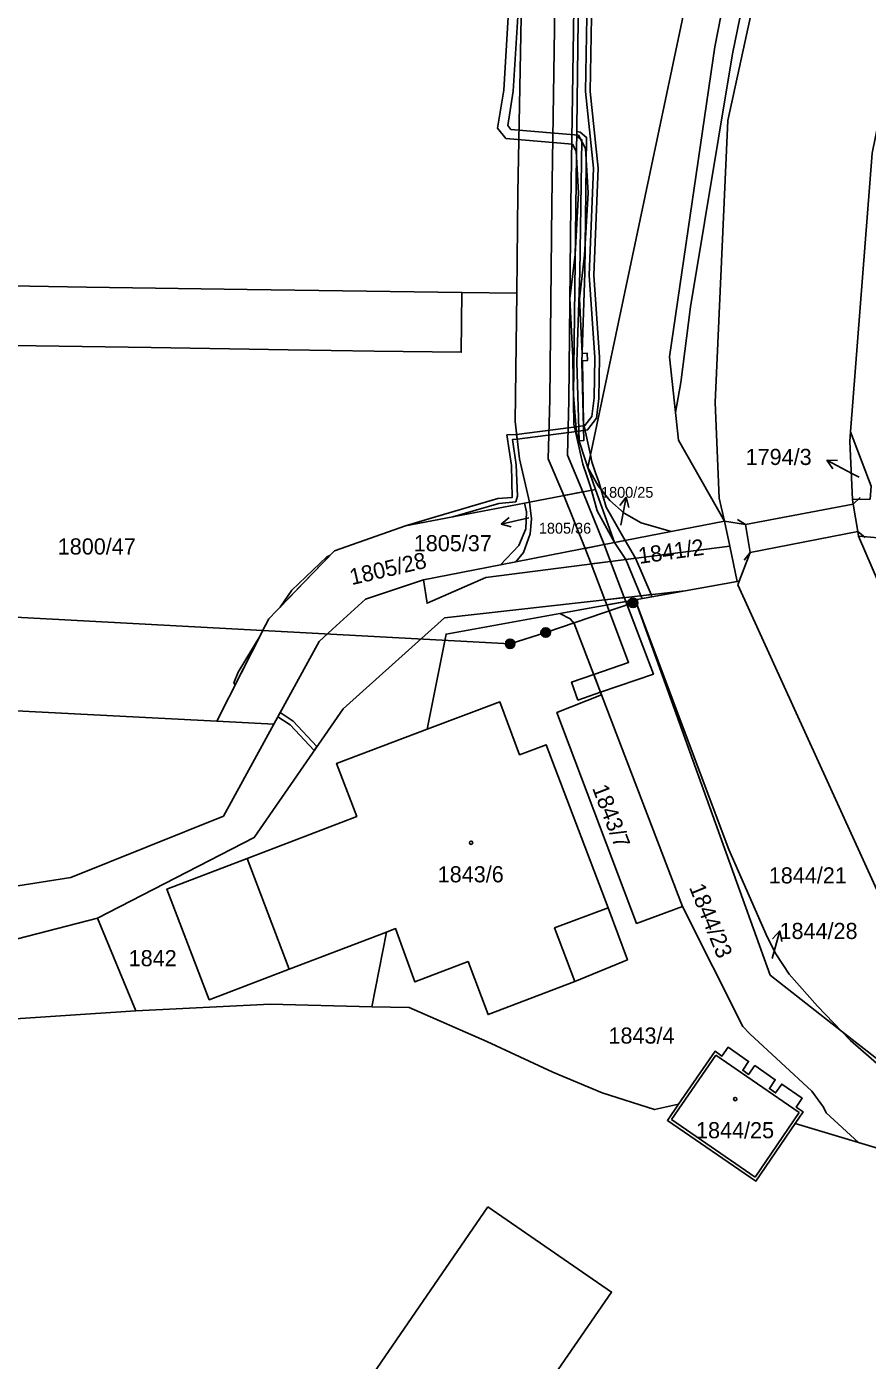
# Model space of a CAD drawing. Extents: x -756746 to -753363, y -1166406 to -1161727.
# Drawn here: x -756087.8 to -755999.3, y -1163941.9 to -1163801.4 of the extents above; entities that cross this region are included whole.
import ezdxf

# ---------------------------------------------------------------- set-up
doc = ezdxf.new("R2010")
doc.units = 0
for name, color, linetype in [('Hranice parcel', 7, 'Continuous'), ('Parcelní čísla', 7, 'Continuous'), ('Pop  PČ popisy', 7, 'Continuous'), ('Poz předměty', 7, 'Continuous'), ('Vnitřní kresba', 7, 'Continuous'), ('Věcná břemena k části', 7, 'Continuous'), ('Značky budov', 7, 'Continuous')]:
    doc.layers.add(name, color=color, linetype=linetype)

msp = doc.modelspace()

# ---------------------------------------------------------------- linework, layer by layer
at = {"layer": 'Hranice parcel'}
for p, q in [((-756028.75, -1163847.83), (-756008.76, -1163753.31)), ((-756042, -1163829.39), (-756036.22, -1163829.44)), ((-756027.92, -1163850.13), (-756028.75, -1163847.83)), ((-756034.89, -1163851.46), (-756035.42, -1163851.56)), ((-756027.92, -1163850.13), (-756034.89, -1163851.46)), ((-756025.91, -1163855.72), (-756027.92, -1163850.13)), ((-755998.99, -1163851.16), (-756000.86, -1163851.2)), ((-756014.35, -1163853.47), (-756019.95, -1163854.56)), ((-756013.79, -1163856.11), (-756014.35, -1163853.47)), ((-756025.91, -1163855.72), (-756036.3, -1163857.75)), ((-756019.95, -1163854.56), (-756025.91, -1163855.72)), ((-756000.22, -1163855.05), (-755991.79, -1163874.74)), ((-756037.93, -1163858.07), (-756036, -1163856.04)), ((-756035.52, -1163856.77), (-756036.3, -1163857.75)), ((-756013.01, -1163859.81), (-756013.79, -1163856.11)), ((-756037.93, -1163858.07), (-756046.04, -1163859.65)), ((-756036.3, -1163857.75), (-756037.93, -1163858.07)), ((-756013.01, -1163859.81), (-756018.5, -1163860.8)), ((-756023.74, -1163861.75), (-756018.5, -1163860.8)), ((-755995.76, -1163897.92), (-756012.94, -1163860.17)), ((-756067.79, -1163874.54), (-756116, -1163872.05)), ((-756018.75, -1163894.07), (-756027.28, -1163871.77)), ((-756061.79, -1163874.85), (-756067.79, -1163874.54)), ((-756080.38, -1163895.29), (-756122.47, -1163906.08)), ((-756080.38, -1163895.29), (-756076.31, -1163905.06)), ((-756051.49, -1163904.61), (-756049.93, -1163896.75)), ((-755972.65, -1163930.23), (-756002.01, -1163907.19)), ((-756006.9, -1163916.92), (-756000.25, -1163918.92))]:
    msp.add_line(p, q, dxfattribs=at)
for points in [[(-755917.3, -1163374.86), (-755927.73, -1163382.92), (-755931, -1163395.43), (-755934.7, -1163412.94), (-755944.17, -1163457.24), (-755955.04, -1163510.59), (-755961.39, -1163543.13), (-755969.75, -1163580.08), (-755980.44, -1163632.87), (-755990.68, -1163681.52), (-755997.89, -1163718.98), (-756006.55, -1163758.47), (-756015.37, -1163803.5), (-756020.15, -1163836.16), (-756019.18, -1163844.93), (-756014.35, -1163853.47)], [(-756014.35, -1163853.47), (-756014.92, -1163851.04), (-756015.32, -1163840.96), (-756014, -1163811.28), (-755999.32, -1163743.87), (-755982.92, -1163663.24), (-755962.87, -1163572.61)], [(-756001.06, -1163844.06), (-755998.8, -1163814.69), (-755984.9, -1163746.54), (-755967.63, -1163666.61), (-755951.38, -1163588.81), (-755949.61, -1163580.31)], [(-756095.19, -1163752.92), (-756067.37, -1163753.32), (-756061.4, -1163753.66), (-756058.39, -1163754.15), (-756053.62, -1163755.57), (-756048.62, -1163757.88), (-756044.28, -1163760.68), (-756041.89, -1163762.6), (-756038.33, -1163766.3), (-756035.46, -1163770.42), (-756033.85, -1163772.97), (-756031.64, -1163777.51), (-756030.78, -1163780.34), (-756029.77, -1163785.22), (-756029.62, -1163789.21), (-756029.86, -1163809.22), (-756030.25, -1163840.19), (-756029.92, -1163844.19), (-756028.75, -1163847.83)], [(-756036.22, -1163829.44), (-756036.09, -1163818.92), (-756035.6, -1163792.95), (-756035.83, -1163789.93), (-756036.9, -1163784.46), (-756037.84, -1163781.68), (-756039.11, -1163778.93), (-756041.95, -1163774.21), (-756045.27, -1163770.1), (-756048.83, -1163766.94), (-756053.24, -1163763.88), (-756058.31, -1163761.5), (-756064.11, -1163759.87), (-756067.77, -1163759.37), (-756095.09, -1163758.82), (-756117.11, -1163758.52), (-756124.36, -1163758.56), (-756131.92, -1163758.95), (-756138.07, -1163759.6), (-756144.98, -1163760.74)], [(-756197.8, -1163815.01), (-756188.1, -1163818.62), (-756188.34, -1163821.33), (-756188.46, -1163821.32), (-756188.55, -1163821.34), (-756188.61, -1163821.38), (-756188.67, -1163821.45), (-756188.73, -1163821.54), (-756188.76, -1163821.66), (-756189.99, -1163826.97), (-756183.68, -1163827.1), (-756169.52, -1163827.35), (-756151.68, -1163827.64), (-756139.68, -1163827.87), (-756133.2, -1163827.92), (-756128.46, -1163828.03), (-756121.53, -1163828.1), (-756101.49, -1163828.47), (-756081.53, -1163828.81), (-756064.62, -1163829.06), (-756042, -1163829.39)], [(-756101.24, -1163834.73), (-756093.77, -1163834.85), (-756089.24, -1163834.95), (-756074.7, -1163835.18), (-756060.29, -1163835.41), (-756051.22, -1163835.55), (-756042.06, -1163835.68), (-756042, -1163829.39)], [(-756036.22, -1163829.44), (-756036.39, -1163842.97), (-756035.93, -1163846.89), (-756034.89, -1163851.46)], [(-756000.86, -1163851.2), (-756001.14, -1163845.07), (-756001.06, -1163844.06)], [(-756001.06, -1163844.06), (-755998.89, -1163849.78), (-755998.99, -1163851.16)], [(-756028.75, -1163847.83), (-756027.66, -1163849.74), (-756026.41, -1163851.29), (-756024.91, -1163852.64), (-756023.12, -1163853.65), (-756019.95, -1163854.56)], [(-756034.89, -1163851.46), (-756034.67, -1163853.22), (-756034.81, -1163854.81), (-756035.52, -1163856.77)], [(-756000.22, -1163855.05), (-756000.3, -1163854.57), (-756000.78, -1163851.68), (-756000.86, -1163851.2)], [(-756035.42, -1163851.56), (-756047.92, -1163853.95), (-756055.41, -1163856.58), (-756059.9, -1163861.23), (-756062.33, -1163863.74), (-756062.68, -1163864.43), (-756067.79, -1163874.54)], [(-756036, -1163856.04), (-756035.28, -1163854.28), (-756035.18, -1163852.49), (-756035.42, -1163851.56)], [(-756000.22, -1163855.05), (-755993.57, -1163855.61), (-755990.06, -1163857.44)], [(-756046.04, -1163859.65), (-756045.66, -1163862.12), (-756039.47, -1163859.39), (-756013.79, -1163856.11)], [(-756061.79, -1163874.85), (-756057.01, -1163866.14), (-756055.62, -1163864.85), (-756052.16, -1163861.69), (-756046.14, -1163859.67), (-756046.04, -1163859.65)], [(-756012.94, -1163860.17), (-756012.81, -1163859.77), (-756013.01, -1163859.81)], [(-756018.5, -1163860.8), (-756043.81, -1163863.66), (-756054.51, -1163873.23), (-756063.86, -1163886.79), (-756080.38, -1163895.29)], [(-756023.74, -1163861.75), (-756023.91, -1163861.78), (-756031.68, -1163863.19)], [(-756002.01, -1163907.19), (-756009.54, -1163901.28), (-756023.74, -1163861.75)], [(-756002.01, -1163907.19), (-756004.55, -1163904.56), (-756007.55, -1163901.18), (-756008.93, -1163899.04), (-756009.85, -1163897.26), (-756013.9, -1163888.05), (-756023.74, -1163861.75)], [(-756045.66, -1163875.39), (-756043.66, -1163865.37), (-756031.68, -1163863.19)], [(-756027.28, -1163871.77), (-756030.17, -1163864.25), (-756030.58, -1163863.74), (-756031.68, -1163863.19)], [(-756045.66, -1163875.39), (-756037.99, -1163872.51), (-756035.92, -1163878.07), (-756033.12, -1163877.01), (-756026.6, -1163894.21), (-756024.56, -1163899.66), (-756030.1, -1163901.95), (-756039.23, -1163905.44), (-756041.34, -1163899.85), (-756046.94, -1163902), (-756048.97, -1163896.39), (-756049.93, -1163896.75)], [(-756018.75, -1163894.07), (-756023.6, -1163895.84), (-756031.99, -1163873.61), (-756027.28, -1163871.77)], [(-756116.25, -1163896.2), (-756083.16, -1163891.01), (-756067.11, -1163884.53), (-756061.79, -1163874.85)], [(-756045.66, -1163875.39), (-756055.19, -1163878.98), (-756053.07, -1163884.57), (-756064.62, -1163889), (-756073.07, -1163892.24), (-756068.6, -1163903.87), (-756060.18, -1163900.67), (-756049.93, -1163896.75)], [(-756000.25, -1163918.92), (-756003.63, -1163915.78), (-756003.91, -1163915.19), (-756005.14, -1163913.5), (-756011.68, -1163907.48), (-756012.4, -1163906.71), (-756018.75, -1163894.07)], [(-756051.49, -1163904.61), (-756062.18, -1163904.34), (-756076.31, -1163905.06)], [(-756051.49, -1163904.61), (-756047.56, -1163904.71), (-756039.38, -1163908.27), (-756032.41, -1163911.49), (-756027.23, -1163913.68), (-756021.7, -1163915.45), (-756019.18, -1163914.89)], [(-756076.31, -1163905.06), (-756092.76, -1163906.15), (-756114.33, -1163909.86), (-756126.84, -1163913.16)], [(-755973.24, -1163929.97), (-755984.25, -1163922.46), (-755990.47, -1163917.4), (-756001.07, -1163908.16), (-756002.01, -1163907.19)], [(-756019.18, -1163914.89), (-756015.34, -1163909.3), (-756014.61, -1163909.81), (-756013.96, -1163908.89), (-756011.8, -1163910.37), (-756012.43, -1163911.3), (-756011.8, -1163911.74), (-756011.15, -1163910.82), (-756009, -1163912.3), (-756009.62, -1163913.23), (-756008.96, -1163913.69), (-756008.31, -1163912.77), (-756006.16, -1163914.25), (-756006.79, -1163915.18), (-756006.05, -1163915.69), (-756006.9, -1163916.92)], [(-756006.9, -1163916.92), (-756011.04, -1163922.98), (-756020.35, -1163916.59), (-756019.18, -1163914.89)], [(-755973.24, -1163929.97), (-755994.52, -1163920.65), (-756000.25, -1163918.92)], [(-756039.25, -1163925.7), (-756026.23, -1163934.67), (-756047.12, -1163964.99), (-756060.1, -1163956.05), (-756039.25, -1163925.7)]]:
    msp.add_lwpolyline(points, dxfattribs=at)
at = {"layer": 'Pop  PČ popisy'}
for p, q in [((-756000.92, -1163848.45), (-756003.57, -1163847.04)), ((-756003.57, -1163847.04), (-756002.45, -1163847.07)), ((-756003.57, -1163847.04), (-756002.92, -1163847.95)), ((-756000.18, -1163848.84), (-756000.92, -1163848.45)), ((-756024.7, -1163850.94), (-756025.38, -1163851.83)), ((-756025.27, -1163853.89), (-756024.7, -1163850.94)), ((-756024.7, -1163850.94), (-756024.4, -1163852.02)), ((-756037.87, -1163853.78), (-756037.01, -1163853.07)), ((-756034.95, -1163853.11), (-756037.87, -1163853.78)), ((-756037.87, -1163853.78), (-756036.79, -1163854.05)), ((-756009.31, -1163899.53), (-756008.53, -1163896.63)), ((-756008.53, -1163896.63), (-756009.28, -1163897.47)), ((-756008.53, -1163896.63), (-756008.31, -1163897.73))]:
    msp.add_line(p, q, dxfattribs=at)
at = {"layer": 'Poz předměty'}
for p, q in [((-756149.25, -1163860.31), (-756036.92, -1163866.38)), ((-756033.17, -1163865.19), (-756023.98, -1163862.07)), ((-756036.92, -1163866.38), (-756033.17, -1163865.19))]:
    msp.add_line(p, q, dxfattribs=at)
for centre, radius in [((-756023.98, -1163862.07), 0.5), ((-756023.98, -1163862.07), 0.4), ((-756023.98, -1163862.07), 0.3), ((-756023.98, -1163862.07), 0.2), ((-756023.98, -1163862.07), 0.1), ((-756033.17, -1163865.19), 0.5), ((-756033.17, -1163865.19), 0.4), ((-756033.17, -1163865.19), 0.3), ((-756033.17, -1163865.19), 0.2), ((-756033.17, -1163865.19), 0.1), ((-756036.92, -1163866.38), 0.5), ((-756036.92, -1163866.38), 0.4), ((-756036.92, -1163866.38), 0.3), ((-756036.92, -1163866.38), 0.2), ((-756036.92, -1163866.38), 0.1)]:
    msp.add_circle(centre, radius, dxfattribs=at)
at = {"layer": 'Vnitřní kresba'}
for p, q in [((-756000.07, -1163850.97), (-756000.78, -1163851.68)), ((-756012.12, -1163853.81), (-756000.78, -1163851.68)), ((-756014.35, -1163853.47), (-756012.12, -1163853.81)), ((-756012.97, -1163853.28), (-756012.12, -1163853.81)), ((-756012.12, -1163853.81), (-756011.63, -1163856.78)), ((-756000.3, -1163854.57), (-756011.63, -1163856.78)), ((-755999.52, -1163855.2), (-756000.3, -1163854.57)), ((-756011.63, -1163856.78), (-756012.81, -1163859.77)), ((-756012.26, -1163857.56), (-756011.63, -1163856.78)), ((-756060.18, -1163900.67), (-756064.62, -1163889)), ((-756019.93, -1163916.51), (-756015.27, -1163909.72)), ((-756015.27, -1163909.72), (-756006.47, -1163915.76)), ((-756006.47, -1163915.76), (-756011.12, -1163922.56)), ((-756011.12, -1163922.56), (-756019.93, -1163916.51))]:
    msp.add_line(p, q, dxfattribs=at)
msp.add_lwpolyline([(-756030.1, -1163901.95), (-756032.23, -1163896.31), (-756026.6, -1163894.21)], dxfattribs=at)
at = {"layer": 'Věcná břemena k části'}
for points in [[(-755990.68, -1163681.52), (-755997.89, -1163718.98), (-756006.55, -1163758.47), (-756015.37, -1163803.5), (-756020.15, -1163836.16), (-756019.5, -1163842.02), (-756018.94, -1163838.87), (-756017.91, -1163830.88), (-756013.51, -1163804.25), (-755975.27, -1163618.03)], [(-756036.59, -1163808.17), (-756036.08, -1163799.75), (-756036.28, -1163794.26), (-756037.03, -1163788.67), (-756038.85, -1163782.87), (-756040.05, -1163779.18), (-756041.34, -1163775.8), (-756044.42, -1163771.88), (-756047.89, -1163768.16), (-756052.66, -1163764.71), (-756056.21, -1163762.89), (-756060.52, -1163761.76), (-756063.08, -1163761.09), (-756066.31, -1163760.14), (-756069.64, -1163759.58), (-756075.2, -1163759.79), (-756084.14, -1163759.98), (-756093.29, -1163760.47)], [(-756032.03, -1163787.88), (-756032.23, -1163801.61), (-756032.51, -1163820.03), (-756032.72, -1163840.66), (-756032.91, -1163846.89), (-756031.26, -1163850.77), (-756029.26, -1163850.39), (-756030.89, -1163846.51), (-756030.72, -1163840.74), (-756030.51, -1163820.08), (-756030.23, -1163801.8), (-756030.03, -1163787.42)], [(-756028.81, -1163798.33), (-756028.98, -1163808.22), (-756028.14, -1163816.3), (-756028.6, -1163827.56), (-756028.01, -1163836.22), (-756028.08, -1163840.49), (-756028.31, -1163842.43), (-756029.04, -1163843.4), (-756029.98, -1163843.52), (-756029.93, -1163844.02), (-756028.76, -1163843.86), (-756027.83, -1163842.63), (-756027.58, -1163840.53), (-756027.51, -1163836.2), (-756028.1, -1163827.56), (-756027.64, -1163816.28), (-756028.48, -1163808.2), (-756028.31, -1163798.33)], [(-756037.08, -1163799.73), (-756037.59, -1163808.07), (-756038.23, -1163812.08), (-756037.36, -1163813.17), (-756030.35, -1163813.77), (-756029.95, -1163814.5), (-756029.7, -1163818.89), (-756030.07, -1163825.37), (-756030.62, -1163830.02), (-756030.3, -1163836.23), (-756030.2, -1163843.25), (-756029.27, -1163847.46), (-756028.85, -1163848.69), (-756028.53, -1163849.63), (-756028.36, -1163850.21), (-756027.74, -1163852.38), (-756025.91, -1163855.72), (-756027.92, -1163850.13), (-756028.75, -1163847.83), (-756028.47, -1163846.49), (-756029.2, -1163843.13), (-756029.28, -1163836.59), (-756028.78, -1163836.56), (-756028.82, -1163835.76), (-756029.32, -1163835.79), (-756029.62, -1163830.06), (-756029.07, -1163825.45), (-756028.7, -1163818.89), (-756028.97, -1163814.22), (-756029.73, -1163812.81), (-756036.84, -1163812.21), (-756037.17, -1163811.8), (-756036.59, -1163808.17)]]:
    msp.add_lwpolyline(points, dxfattribs=at)
for points in [[(-756029.9, -1163812.43), (-756029.91, -1163812.94), (-756029.37, -1163813.29), (-756029.56, -1163827.29), (-756029.88, -1163836.71), (-756029.65, -1163844.99), (-756029.15, -1163844.97), (-756029.38, -1163836.71), (-756029.06, -1163827.31), (-756028.87, -1163813.05), (-756029.55, -1163812.48)], [(-756036.17, -1163844.83), (-756036.23, -1163844.34), (-756037.26, -1163844.38), (-756036.78, -1163847.59), (-756036.7, -1163850.97), (-756038.22, -1163851.09), (-756045.14, -1163853.12), (-756047.92, -1163853.95), (-756042.95, -1163853), (-756038.12, -1163851.59), (-756036.32, -1163851.43), (-756036.13, -1163850.83), (-756036.28, -1163847.55), (-756036.65, -1163844.86)], [(-756036.17, -1163844.83), (-756029.93, -1163844.02), (-756029.98, -1163843.52), (-756036.23, -1163844.34)], [(-756027.91, -1163848.37), (-756028.31, -1163847.2), (-756028.47, -1163846.49), (-756028.75, -1163847.83), (-756027.92, -1163850.13), (-756025.91, -1163855.72), (-756024.79, -1163855.5), (-756026.82, -1163851.98), (-756027.57, -1163849.33)], [(-756027.02, -1163855.94), (-756029.26, -1163850.39), (-756031.26, -1163850.77), (-756029.01, -1163856.33)], [(-756024.73, -1163857.51), (-756023.7, -1163857.38), (-756024.79, -1163855.5), (-756025.91, -1163855.72)], [(-756059.9, -1163860.72), (-756061.14, -1163862.51), (-756055.89, -1163857.07), (-756056.21, -1163857.22)], [(-756029.01, -1163856.33), (-756028.39, -1163857.97), (-756026.34, -1163857.71), (-756027.02, -1163855.94)], [(-756028.39, -1163857.97), (-756026.95, -1163861.75), (-756024.9, -1163861.52), (-756026.34, -1163857.71)], [(-756022.07, -1163861.2), (-756023.7, -1163857.38), (-756024.73, -1163857.51), (-756023.14, -1163861.32)], [(-756023.02, -1163861.62), (-756021.99, -1163861.43), (-756022.07, -1163861.2), (-756023.14, -1163861.32)], [(-756026.74, -1163862.29), (-756024.44, -1163868.35), (-756028.11, -1163869.61), (-756027.39, -1163871.49), (-756021.83, -1163869.58), (-756024.74, -1163861.93)], [(-756026.74, -1163862.29), (-756024.74, -1163861.93), (-756024.9, -1163861.52), (-756026.95, -1163861.75)], [(-756065.86, -1163870.72), (-756063.25, -1163865.56), (-756065.54, -1163869.39), (-756066, -1163870.48)], [(-756029.79, -1163872.32), (-756027.39, -1163871.49), (-756028.11, -1163869.61), (-756030.45, -1163870.42)], [(-756061.12, -1163873.63), (-756061.36, -1163874.07), (-756060.07, -1163874.91), (-756057.55, -1163877.64), (-756057.26, -1163877.22), (-756059.75, -1163874.53)]]:
    msp.add_lwpolyline(points, close=True, dxfattribs=at)
at = {"layer": 'Značky budov'}
for centre in [(-756041.02, -1163887.34), (-756013.21, -1163914.34)]:
    msp.add_circle(centre, 0.175, dxfattribs=at)

# ---------------------------------------------------------------- texts
at = {"layer": 'Parcelní čísla'}
for s, height, p in [('1794/3', 1.7, (-756012.12, -1163847.55)), ('1800/25', 1.139, (-756027.34, -1163851)), ('1805/36', 1.139, (-756033.89, -1163854.78)), ('1800/47', 1.7, (-756084.55, -1163856.98)), ('1805/37', 1.7, (-756047.06, -1163856.64)), ('1843/6', 1.7, (-756044.54, -1163891.51)), ('1844/21', 1.7, (-756009.68, -1163891.63)), ('1844/28', 1.7, (-756008.55, -1163897.48)), ('1842', 1.7, (-756077.08, -1163900.35)), ('1843/4', 1.7, (-756026.56, -1163908.5)), ('1844/25', 1.7, (-756017.34, -1163918.47))]:
    msp.add_text(s, height=height, dxfattribs=at).set_placement(p)
for s, rotation, p in [('1841/2', 8, (-756023.3, -1163857.97)), ('1805/28', 13, (-756053.6, -1163860.21)), ('1843/7', 291, (-756028.3, -1163881.58)), ('1844/23', 292, (-756018.1, -1163892.04))]:
    msp.add_text(s, height=1.7, rotation=rotation, dxfattribs=at).set_placement(p)

doc.saveas('drawing.dxf')
